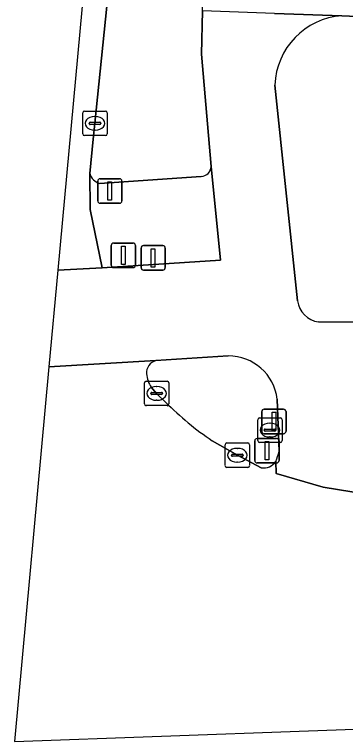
# Model space of a CAD drawing. Extents: x 161354 to 162026, y 386504 to 387460.
# Drawn here: x 161353.77 to 161367.29, y 386503.58 to 386533.26 of the extents above; entities that cross this region are included whole.
import ezdxf

# ---------------------------------------------------------------- set-up
doc = ezdxf.new("R2010")
doc.units = 0
for name, color, linetype in [('IMGEO_Berm_groen', 7, 'Continuous'), ('IMGEO_Brandkraan', 7, 'Continuous'), ('IMGEO_Drukknoppaal', 7, 'Continuous'), ('IMGEO_Fietspad_gesloten', 7, 'Continuous'), ('IMGEO_Fietspad_open', 7, 'Continuous'), ('IMGEO_Kolk', 7, 'Continuous'), ('IMGEO_Rijbaan_lokaal_gesloten', 7, 'Continuous'), ('IMGEO_Rijbaan_regionaal_gesloten', 7, 'Continuous'), ('IMGEO_Verkeerseiland_gesloten', 7, 'Continuous'), ('IMGEO_Verkeersregelinstallatiepaal', 7, 'Continuous'), ('IMGEO_Voetpad_open', 7, 'Continuous')]:
    doc.layers.add(name, color=color, linetype=linetype)

msp = doc.modelspace()

# ---------------------------------------------------------------- linework, layer by layer
at = {"layer": 'IMGEO_Berm_groen'}
for points in [[(161376.396, 386717.844), (161375.309, 386707.309), (161373.851, 386693.007), (161372.926, 386683.94), (161370.724, 386662.56), (161368.724, 386643.195), (161366.857, 386624.793), (161364.968, 386606.376), (161363.004, 386587.003), (161361.03, 386567.642), (161359.038, 386548.229), (161357.055, 386528.822), (161356.983, 386528.182), (161356.845, 386526.767)], [(161361.807, 386527.062), (161361.402, 386531.641), (161361.45, 386533.416), (161361.437, 386536.487)], [(161357.245, 386526.37), (161361.394, 386526.653)]]:
    msp.add_lwpolyline(points, dxfattribs=at)
for centre, radius, start, end in [((161361.371, 386527.089), 0.437, 273.0068, 356.4356), ((161357.392, 386526.918), 0.567, 195.4183, 255.0131)]:
    msp.add_arc(centre, radius, start, end, dxfattribs=at)
at = {"layer": 'IMGEO_Brandkraan'}
for p, q in [((161363.705, 386515.868), (161363.705, 386516.72)), ((161363.78, 386516.794), (161364.632, 386516.794)), ((161364.193, 386516.574), (161364.218, 386516.574)), ((161364.706, 386516.72), (161364.706, 386515.868)), ((161363.964, 386516.288), (161363.964, 386516.3)), ((161364.007, 386516.337), (161364.405, 386516.337)), ((161364.448, 386516.3), (161364.448, 386516.288)), ((161364.402, 386516.251), (161364.004, 386516.251)), ((161364.216, 386516.014), (161364.191, 386516.014)), ((161364.632, 386515.794), (161363.78, 386515.794))]:
    msp.add_line(p, q, dxfattribs=at)
for points in [[(161363.705, 386515.868), (161363.705, 386516.72)], [(161363.78, 386516.794), (161364.632, 386516.794)], [(161364.706, 386516.72), (161364.706, 386515.868)], [(161364.632, 386515.794), (161363.78, 386515.794)]]:
    msp.add_lwpolyline(points, dxfattribs=at)
for centre, radius, start, end in [((161363.782, 386516.718), 0.0765, 91.552, 178.448), ((161363.782, 386516.718), 0.0765, 91.552, 178.448), ((161364.63, 386516.718), 0.0765, 1.552, 88.448), ((161364.63, 386516.718), 0.0765, 1.552, 88.448), ((161364.004, 386516.297), 0.0403, 85.8775, 175.7526), ((161364.001, 386516.287), 0.0366, 178.938, 274.7102), ((161364.405, 386516.294), 0.043, 264.8664, 352.4533), ((161364.409, 386516.299), 0.0386, 1.7309, 96.639), ((161363.782, 386515.87), 0.0765, 181.552, 268.448), ((161363.782, 386515.87), 0.0765, 181.552, 268.448), ((161364.63, 386515.87), 0.0765, 271.552, 358.448), ((161364.63, 386515.87), 0.0765, 271.552, 358.448)]:
    msp.add_arc(centre, radius, start, end, dxfattribs=at)
for centre, major_axis, ratio, start_param, end_param in [((161364.192, 386516.294), (-0.387, 0.002), 0.722429, 4.712389, 7.853982), ((161364.217, 386516.294), (-0.39, 0.002), 0.717154, 1.570796, 4.712389)]:
    msp.add_ellipse(centre, major_axis=major_axis, ratio=ratio, start_param=start_param, end_param=end_param, dxfattribs=at)
at = {"layer": 'IMGEO_Drukknoppaal'}
for p, q in [((161358.936, 386522.929), (161358.936, 386523.729)), ((161358.936, 386523.729), (161358.936, 386522.929)), ((161359.036, 386523.829), (161359.826, 386523.829)), ((161359.826, 386523.829), (161359.036, 386523.829)), ((161359.926, 386523.729), (161359.926, 386522.929)), ((161359.926, 386522.929), (161359.926, 386523.729)), ((161359.826, 386522.829), (161359.036, 386522.829)), ((161359.036, 386522.829), (161359.826, 386522.829)), ((161363.871, 386516.249), (161363.871, 386517.049)), ((161363.871, 386517.049), (161363.871, 386516.249)), ((161363.971, 386517.149), (161364.761, 386517.149)), ((161364.761, 386517.149), (161363.971, 386517.149)), ((161364.861, 386517.049), (161364.861, 386516.249)), ((161364.861, 386516.249), (161364.861, 386517.049)), ((161364.761, 386516.149), (161363.971, 386516.149)), ((161363.971, 386516.149), (161364.761, 386516.149))]:
    msp.add_line(p, q, dxfattribs=at)
for points in [[(161359.356, 386523.704), (161359.506, 386523.704), (161359.506, 386522.954), (161359.356, 386522.954), (161359.356, 386523.704)], [(161364.291, 386517.024), (161364.441, 386517.024), (161364.441, 386516.274), (161364.291, 386516.274), (161364.291, 386517.024)]]:
    msp.add_lwpolyline(points, dxfattribs=at)
for centre, start, end in [((161359.036, 386523.729), 90, 180), ((161359.036, 386523.729), 90, 180), ((161359.826, 386523.729), 0, 90), ((161359.826, 386523.729), 360, 90), ((161359.036, 386522.929), 180, 270), ((161359.036, 386522.929), 180, 270), ((161359.826, 386522.929), 270, 0), ((161359.826, 386522.929), 270, 0), ((161363.971, 386517.049), 90, 180), ((161363.971, 386517.049), 90, 180), ((161364.761, 386517.049), 0, 90), ((161364.761, 386517.049), 360, 90), ((161363.971, 386516.249), 180, 270), ((161363.971, 386516.249), 180, 270), ((161364.761, 386516.249), 270, 0), ((161364.761, 386516.249), 270, 0)]:
    msp.add_arc(centre, 0.1, start, end, dxfattribs=at)
at = {"layer": 'IMGEO_Fietspad_gesloten'}
for points in [[(161367.141, 386533.216), (161364.391, 386533.313), (161361.45, 386533.416), (161361.402, 386531.641), (161361.807, 386527.062), (161362.183, 386523.236), (161357.351, 386522.917), (161355.54, 386522.826), (161355.176, 386518.877)], [(161365.329, 386521.574), (161364.404, 386530.385)], [(161364.442, 386515.015), (161364.463, 386514.518), (161366.382, 386513.969), (161368.136, 386513.676), (161368.004, 386518.764), (161371.312, 386518.719), (161371.3, 386520.69), (161366.194, 386520.713)], [(161355.176, 386518.877), (161359.54, 386519.131), (161362.5, 386519.322)], [(161364.503, 386517.557), (161364.58, 386515.428)]]:
    msp.add_lwpolyline(points, dxfattribs=at)
for centre, radius, start, end in [((161367.344, 386530.281), 2.942, 93.9633, 177.9711), ((161366.325, 386521.709), 1.005, 187.7406, 262.525), ((161362.509, 386517.313), 2.009, 6.9698, 90.2586), ((161361.443, 386516.247), 3.242, 337.673, 345.3738)]:
    msp.add_arc(centre, radius, start, end, dxfattribs=at)
at = {"layer": 'IMGEO_Fietspad_open'}
msp.add_lwpolyline([(161364.391, 386533.313), (161367.141, 386533.216), (161370.966, 386533.047), (161371.108, 386533.042), (161384.507, 386532.532), (161384.895, 386532.517), (161417.668, 386531.27)], dxfattribs=at)
at = {"layer": 'IMGEO_Kolk'}
for p, q in [((161356.554, 386528.396), (161356.554, 386529.248)), ((161356.629, 386529.322), (161357.481, 386529.322)), ((161357.042, 386529.102), (161357.067, 386529.102)), ((161357.555, 386529.248), (161357.555, 386528.396)), ((161356.813, 386528.816), (161356.813, 386528.828)), ((161357.251, 386528.779), (161356.853, 386528.779)), ((161356.856, 386528.865), (161357.254, 386528.865)), ((161357.297, 386528.828), (161357.297, 386528.816)), ((161357.065, 386528.542), (161357.04, 386528.542)), ((161357.481, 386528.322), (161356.629, 386528.322)), ((161359.074, 386517.367), (161359.074, 386518.219)), ((161359.149, 386518.293), (161360.001, 386518.293)), ((161359.562, 386518.073), (161359.587, 386518.073)), ((161360.075, 386518.219), (161360.075, 386517.367)), ((161359.333, 386517.787), (161359.333, 386517.799)), ((161359.376, 386517.836), (161359.774, 386517.836)), ((161359.817, 386517.799), (161359.817, 386517.787)), ((161359.771, 386517.75), (161359.373, 386517.75)), ((161359.585, 386517.513), (161359.56, 386517.513)), ((161360.001, 386517.293), (161359.149, 386517.293)), ((161362.371, 386514.843), (161362.371, 386515.695)), ((161362.446, 386515.769), (161363.298, 386515.769)), ((161363.372, 386515.695), (161363.372, 386514.843)), ((161362.859, 386515.549), (161362.884, 386515.549)), ((161362.63, 386515.263), (161362.63, 386515.275)), ((161363.068, 386515.226), (161362.67, 386515.226)), ((161362.673, 386515.312), (161363.071, 386515.312)), ((161363.114, 386515.275), (161363.114, 386515.263)), ((161362.882, 386514.989), (161362.857, 386514.989)), ((161363.298, 386514.769), (161362.446, 386514.769))]:
    msp.add_line(p, q, dxfattribs=at)
for points in [[(161356.554, 386528.396), (161356.554, 386529.248)], [(161356.629, 386529.322), (161357.481, 386529.322)], [(161357.555, 386529.248), (161357.555, 386528.396)], [(161357.481, 386528.322), (161356.629, 386528.322)], [(161359.074, 386517.367), (161359.074, 386518.219)], [(161359.149, 386518.293), (161360.001, 386518.293)], [(161360.075, 386518.219), (161360.075, 386517.367)], [(161360.001, 386517.293), (161359.149, 386517.293)], [(161362.371, 386514.843), (161362.371, 386515.695)], [(161362.446, 386515.769), (161363.298, 386515.769)], [(161363.372, 386515.695), (161363.372, 386514.843)], [(161363.298, 386514.769), (161362.446, 386514.769)]]:
    msp.add_lwpolyline(points, dxfattribs=at)
for centre, radius, start, end in [((161356.631, 386529.246), 0.0765, 91.552, 178.448), ((161356.631, 386529.246), 0.0765, 91.552, 178.448), ((161357.479, 386529.246), 0.0765, 1.552, 88.448), ((161357.479, 386529.246), 0.0765, 1.552, 88.448), ((161356.853, 386528.825), 0.0403, 85.8775, 175.7526), ((161356.85, 386528.815), 0.0366, 178.938, 274.7102), ((161357.254, 386528.822), 0.043, 264.8664, 352.4533), ((161357.258, 386528.827), 0.0386, 1.7309, 96.639), ((161356.631, 386528.398), 0.0765, 181.552, 268.448), ((161356.631, 386528.398), 0.0765, 181.552, 268.448), ((161357.479, 386528.398), 0.0765, 271.552, 358.448), ((161357.479, 386528.398), 0.0765, 271.552, 358.448), ((161359.151, 386518.217), 0.0765, 91.552, 178.448), ((161359.151, 386518.217), 0.0765, 91.552, 178.448), ((161359.999, 386518.217), 0.0765, 1.552, 88.448), ((161359.999, 386518.217), 0.0765, 1.552, 88.448), ((161359.373, 386517.796), 0.0403, 85.8775, 175.7526), ((161359.37, 386517.786), 0.0366, 178.938, 274.7102), ((161359.774, 386517.793), 0.043, 264.8664, 352.4533), ((161359.778, 386517.798), 0.0386, 1.7309, 96.639), ((161359.151, 386517.369), 0.0765, 181.552, 268.448), ((161359.151, 386517.369), 0.0765, 181.552, 268.448), ((161359.999, 386517.369), 0.0765, 271.552, 358.448), ((161359.999, 386517.369), 0.0765, 271.552, 358.448), ((161362.448, 386515.693), 0.0765, 91.552, 178.448), ((161362.448, 386515.693), 0.0765, 91.552, 178.448), ((161363.296, 386515.693), 0.0765, 1.552, 88.448), ((161363.296, 386515.693), 0.0765, 1.552, 88.448), ((161362.67, 386515.272), 0.0403, 85.8775, 175.7526), ((161362.667, 386515.262), 0.0366, 178.938, 274.7102), ((161363.071, 386515.269), 0.043, 264.8664, 352.4533), ((161363.075, 386515.274), 0.0386, 1.7309, 96.639), ((161362.448, 386514.845), 0.0765, 181.552, 268.448), ((161362.448, 386514.845), 0.0765, 181.552, 268.448), ((161363.296, 386514.845), 0.0765, 271.552, 358.448), ((161363.296, 386514.845), 0.0765, 271.552, 358.448)]:
    msp.add_arc(centre, radius, start, end, dxfattribs=at)
for centre, major_axis, ratio, start_param, end_param in [((161357.041, 386528.822), (-0.387, 0.002), 0.722429, 4.712389, 7.853982), ((161357.066, 386528.822), (-0.39, 0.002), 0.717154, 1.570796, 4.712389), ((161359.561, 386517.793), (-0.387, 0.002), 0.722429, 4.712389, 7.853982), ((161359.586, 386517.793), (-0.39, 0.002), 0.717154, 1.570796, 4.712389), ((161362.858, 386515.269), (-0.387, 0.002), 0.722429, 4.712389, 7.853982), ((161362.883, 386515.269), (-0.39, 0.002), 0.717154, 1.570796, 4.712389)]:
    msp.add_ellipse(centre, major_axis=major_axis, ratio=ratio, start_param=start_param, end_param=end_param, dxfattribs=at)
at = {"layer": 'IMGEO_Rijbaan_lokaal_gesloten'}
msp.add_lwpolyline([(161355.54, 386522.826), (161357.351, 386522.917), (161356.857, 386525.302), (161356.845, 386526.767), (161356.983, 386528.182), (161357.055, 386528.822), (161359.038, 386548.229), (161361.03, 386567.642), (161363.004, 386587.003), (161364.968, 386606.376), (161366.857, 386624.793), (161368.724, 386643.195), (161370.724, 386662.56), (161372.926, 386683.94), (161373.851, 386693.007), (161371.943, 386693.186), (161367.997, 386647.461), (161359.985, 386571.09), (161356.711, 386535.543)], close=True, dxfattribs=at)
at = {"layer": 'IMGEO_Rijbaan_regionaal_gesloten'}
for points in [[(161359.54, 386519.131), (161355.176, 386518.877)], [(161355.176, 386518.877), (161353.768, 386503.581), (161371.791, 386504.227), (161371.67, 386507.149), (161371.541, 386510.28), (161371.98, 386513.771), (161368.136, 386513.676), (161366.382, 386513.969), (161364.463, 386514.518), (161364.442, 386515.015)], [(161359.951, 386517.429), (161359.575, 386517.793), (161359.348, 386518.051)], [(161363.842, 386514.76), (161362.872, 386515.269), (161361.848, 386515.861)]]:
    msp.add_lwpolyline(points, dxfattribs=at)
for centre, radius, start, end in [((161359.68, 386518.631), 0.519, 105.6357, 184.2804), ((161360.386, 386518.71), 1.23, 185.5254, 212.4213), ((161368.7, 386526.082), 12.305, 224.6844, 236.1635), ((161363.946, 386515.349), 0.598, 260.0216, 326.0294)]:
    msp.add_arc(centre, radius, start, end, dxfattribs=at)
at = {"layer": 'IMGEO_Verkeerseiland_gesloten'}
for points in [[(161362.5, 386519.322), (161359.54, 386519.131)], [(161359.348, 386518.051), (161359.575, 386517.793), (161359.951, 386517.429)], [(161364.58, 386515.428), (161364.503, 386517.557)], [(161361.848, 386515.861), (161362.872, 386515.269), (161363.842, 386514.76)]]:
    msp.add_lwpolyline(points, dxfattribs=at)
for centre, radius, start, end in [((161362.509, 386517.313), 2.009, 6.9698, 90.2586), ((161359.68, 386518.631), 0.519, 105.6357, 184.2804), ((161360.386, 386518.71), 1.23, 185.5254, 212.4213), ((161368.7, 386526.082), 12.305, 224.6844, 236.1635), ((161361.443, 386516.247), 3.242, 337.673, 345.3738), ((161363.946, 386515.349), 0.598, 260.0216, 326.0294)]:
    msp.add_arc(centre, radius, start, end, dxfattribs=at)
at = {"layer": 'IMGEO_Verkeersregelinstallatiepaal'}
for p, q in [((161357.165, 386525.659), (161357.165, 386526.459)), ((161357.165, 386526.459), (161357.165, 386525.659)), ((161357.265, 386526.559), (161358.055, 386526.559)), ((161358.055, 386526.559), (161357.265, 386526.559)), ((161358.155, 386526.459), (161358.155, 386525.659)), ((161358.155, 386525.659), (161358.155, 386526.459)), ((161358.055, 386525.559), (161357.265, 386525.559)), ((161357.265, 386525.559), (161358.055, 386525.559)), ((161357.719, 386523.031), (161357.719, 386523.831)), ((161357.719, 386523.831), (161357.719, 386523.031)), ((161357.819, 386523.931), (161358.609, 386523.931)), ((161358.609, 386523.931), (161357.819, 386523.931)), ((161358.709, 386523.831), (161358.709, 386523.031)), ((161358.709, 386523.031), (161358.709, 386523.831)), ((161358.609, 386522.931), (161357.819, 386522.931)), ((161357.819, 386522.931), (161358.609, 386522.931)), ((161363.585, 386515.053), (161363.585, 386515.853)), ((161363.585, 386515.853), (161363.585, 386515.053)), ((161363.685, 386515.953), (161364.475, 386515.953)), ((161364.475, 386515.953), (161363.685, 386515.953)), ((161364.575, 386515.853), (161364.575, 386515.053)), ((161364.575, 386515.053), (161364.575, 386515.853)), ((161364.475, 386514.953), (161363.685, 386514.953)), ((161363.685, 386514.953), (161364.475, 386514.953))]:
    msp.add_line(p, q, dxfattribs=at)
for points in [[(161357.585, 386526.434), (161357.735, 386526.434), (161357.735, 386525.684), (161357.585, 386525.684), (161357.585, 386526.434)], [(161358.139, 386523.806), (161358.289, 386523.806), (161358.289, 386523.056), (161358.139, 386523.056), (161358.139, 386523.806)], [(161364.005, 386515.828), (161364.155, 386515.828), (161364.155, 386515.078), (161364.005, 386515.078), (161364.005, 386515.828)]]:
    msp.add_lwpolyline(points, dxfattribs=at)
for centre, start, end in [((161357.265, 386526.459), 90, 180), ((161357.265, 386526.459), 90, 180), ((161358.055, 386526.459), 0, 90), ((161358.055, 386526.459), 360, 90), ((161357.265, 386525.659), 180, 270), ((161357.265, 386525.659), 180, 270), ((161358.055, 386525.659), 270, 0), ((161358.055, 386525.659), 270, 0), ((161357.819, 386523.831), 90, 180), ((161357.819, 386523.831), 90, 180), ((161358.609, 386523.831), 0, 90), ((161358.609, 386523.831), 360, 90), ((161357.819, 386523.031), 180, 270), ((161357.819, 386523.031), 180, 270), ((161358.609, 386523.031), 270, 0), ((161358.609, 386523.031), 270, 0), ((161363.685, 386515.853), 90, 180), ((161363.685, 386515.853), 90, 180), ((161364.475, 386515.853), 0, 90), ((161364.475, 386515.853), 360, 90), ((161363.685, 386515.053), 180, 270), ((161363.685, 386515.053), 180, 270), ((161364.475, 386515.053), 270, 0), ((161364.475, 386515.053), 270, 0)]:
    msp.add_arc(centre, 0.1, start, end, dxfattribs=at)
at = {"layer": 'IMGEO_Voetpad_open'}
for points in [[(161420.131, 386522.442), (161384.895, 386522.37), (161384.452, 386522.369), (161379.809, 386522.391), (161371.457, 386522.422), (161371.108, 386533.042), (161370.966, 386533.047), (161367.141, 386533.216)], [(161364.404, 386530.385), (161365.329, 386521.574)], [(161356.845, 386526.767), (161356.857, 386525.302), (161357.351, 386522.917), (161362.183, 386523.236), (161361.807, 386527.062)], [(161361.394, 386526.653), (161357.245, 386526.37)], [(161366.194, 386520.713), (161371.3, 386520.69), (161379.848, 386520.652), (161417.651, 386520.815)]]:
    msp.add_lwpolyline(points, dxfattribs=at)
for centre, radius, start, end in [((161367.344, 386530.281), 2.942, 93.9633, 177.9711), ((161361.371, 386527.089), 0.437, 273.0068, 356.4356), ((161357.392, 386526.918), 0.567, 195.4183, 255.0131), ((161366.325, 386521.709), 1.005, 187.7406, 262.525)]:
    msp.add_arc(centre, radius, start, end, dxfattribs=at)

doc.saveas('drawing.dxf')
